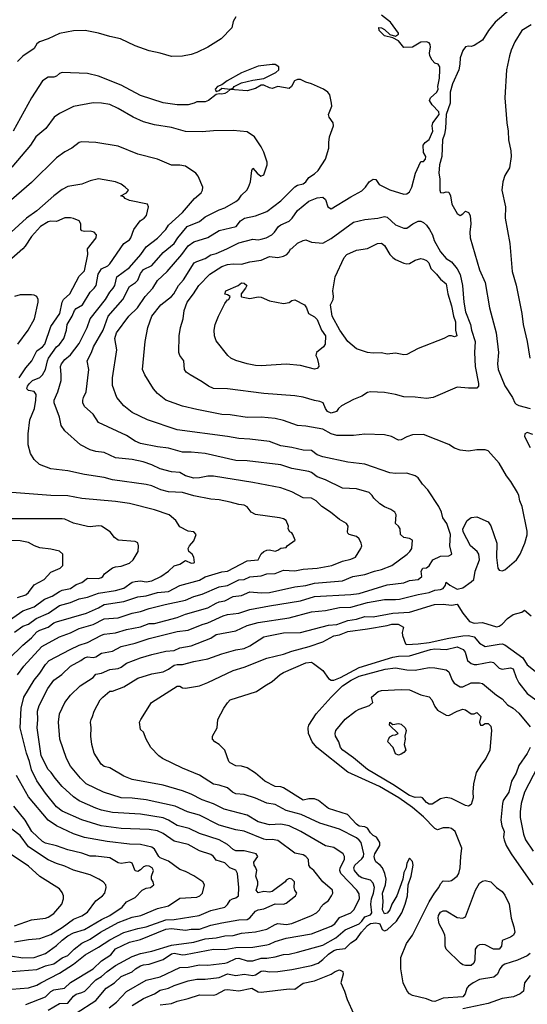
# Model space of a CAD drawing. Header units: metres. Extents: x -46681 to -43747, y -240911 to -237677.
# Tile 881 of 1056: x -44095 to -44005, y -239290 to -239114. Entities that reach past the tile are written whole.
import ezdxf

# ---------------------------------------------------------------- set-up
doc = ezdxf.new("R2010")
doc.units = ezdxf.units.M
doc.layers.add('CONTOUR_INDEX', color=1, linetype='Continuous')
doc.layers.add('CONTOUR_INTER', color=3, linetype='Continuous')

msp = doc.modelspace()

# ---------------------------------------------------------------- linework, layer by layer
at = {"layer": 'CONTOUR_INDEX'}
for points, elevation in [([(-44007.6, -239112.2), (-44010.33, -239114.52), (-44011.5, -239116.02), (-44012.6, -239117.77), (-44014.1, -239118.68), (-44014.6, -239118.86), (-44015.1, -239118.81), (-44015.6, -239118.95), (-44016.1, -239119.58), (-44016.6, -239120.9), (-44016.61, -239122.02), (-44016.84, -239123.02), (-44017.95, -239125.52), (-44018.35, -239127.02), (-44018.36, -239129.02), (-44019.07, -239131.02), (-44019.2, -239133.52), (-44019.38, -239134.52), (-44019.75, -239135.52), (-44019.86, -239138.52), (-44020.27, -239140.02), (-44020.41, -239141.52), (-44020.22, -239142.52), (-44020.22, -239144.52), (-44020.1, -239144.97), (-44019.6, -239145.03), (-44019.1, -239144.83), (-44018.6, -239144.88), (-44018.29, -239145.52), (-44018.05, -239147.02), (-44017.1, -239148.7), (-44016.6, -239149.02), (-44016.1, -239148.76), (-44015.6, -239148.28), (-44015.1, -239148.53), (-44014.8, -239149.02), (-44014.68, -239150.52), (-44014.87, -239152.02), (-44014.81, -239153.02), (-44013.1, -239158.73), (-44012.14, -239161.02), (-44011.34, -239165.52), (-44010.14, -239170.02), (-44009.75, -239173.52), (-44009.93, -239175.52), (-44009.8, -239176.52), (-44008.6, -239179.45), (-44007.23, -239181.52), (-44006.81, -239182.52), (-44006.6, -239182.75), (-44006.1, -239182.95), (-44004.1, -239183.52)], 130), ([(-44056.6, -239113.56), (-44057.1, -239114.42), (-44057.31, -239115.52), (-44059.21, -239117.52), (-44061.6, -239119.02), (-44063.6, -239119.96), (-44064.6, -239120.31), (-44066.1, -239120.61), (-44068.1, -239120.67), (-44070.1, -239120.08), (-44072.1, -239119.67), (-44074.6, -239118.75), (-44077.22, -239117.52), (-44079.1, -239117.12), (-44081.1, -239116.49), (-44083.52, -239116.02), (-44085.6, -239116.09), (-44088.1, -239116.56), (-44090.1, -239117.48), (-44091.64, -239118.02), (-44092.1, -239118.43), (-44092.6, -239119.23), (-44094.6, -239120.58), (-44095.6, -239121.57)], 130), ([(-44090.1, -239290.9), (-44088.1, -239289.76), (-44086.6, -239289.65), (-44085.6, -239288.4), (-44085.1, -239288.05), (-44084.1, -239287.79), (-44083.58, -239287.52), (-44081.6, -239285.52), (-44080.6, -239284.89), (-44079.6, -239284.02), (-44078.1, -239282.97), (-44075.1, -239281.33), (-44073.6, -239280.8), (-44071.6, -239280.37), (-44068.1, -239279.3), (-44064.1, -239278.76), (-44062.1, -239278.22), (-44060.1, -239278.01), (-44058.6, -239277.66), (-44057.1, -239277.57), (-44055.6, -239277.15), (-44053.1, -239276.95), (-44051.1, -239276.46), (-44049.6, -239275.61), (-44049.1, -239275.48), (-44047.6, -239275.61), (-44046.6, -239275.45), (-44043.12, -239274.02), (-44042.2, -239273.52), (-44041.68, -239273.02), (-44041.42, -239272.52), (-44040.95, -239272.02), (-44040.1, -239271.35), (-44039.52, -239270.52), (-44039.29, -239270.02), (-44039.36, -239269.52), (-44041.08, -239268.02), (-44042.67, -239266.02), (-44043.26, -239265.52), (-44043.57, -239265.02), (-44043.65, -239264.02), (-44044.09, -239263.52), (-44044.6, -239263.22), (-44046.1, -239262.88), (-44049.1, -239260.63), (-44050.1, -239260.44), (-44051.1, -239260.49), (-44051.6, -239260.37), (-44055.1, -239258.99), (-44056.6, -239258.74), (-44059.6, -239257.87), (-44063.1, -239256.13), (-44065.21, -239255.52), (-44067.41, -239254.52), (-44072.6, -239253.35), (-44075.1, -239253.05), (-44077.1, -239252.99), (-44080.24, -239252.02), (-44083.32, -239250.52), (-44084.35, -239249.52), (-44086.1, -239247.36), (-44086.81, -239246.02), (-44088.01, -239242.52), (-44088.27, -239239.52), (-44088.06, -239238.02), (-44087.15, -239236.02), (-44086.1, -239234.68), (-44084.37, -239233.02), (-44082.1, -239231.52), (-44081.6, -239230.96), (-44080.6, -239230.73), (-44079.1, -239230.09), (-44077.6, -239229.92), (-44077.1, -239229.7), (-44076.1, -239228.95), (-44073.63, -239228.02), (-44071.6, -239227.4), (-44069.1, -239226.83), (-44067.6, -239226.74), (-44066.6, -239226.24), (-44064.6, -239225.86), (-44061.1, -239224.49), (-44060.1, -239223.87), (-44056.6, -239223.22), (-44054.6, -239222.22), (-44052.6, -239221.7), (-44047.1, -239220.88), (-44043.1, -239219.78), (-44040.6, -239219.56), (-44038.1, -239219.01), (-44036.1, -239218.95), (-44033.1, -239218.16), (-44030.1, -239217.58), (-44028.1, -239217.62), (-44027.4, -239217.52), (-44024.1, -239216.7), (-44022.1, -239216.37), (-44021.1, -239215.94), (-44020.1, -239215.83), (-44019.6, -239215.65), (-44019.18, -239215.02), (-44019.1, -239214.51), (-44018.44, -239215.02), (-44017.1, -239215.77), (-44016.12, -239215.52), (-44014.6, -239214.46), (-44014.15, -239214.02), (-44013.89, -239212.52), (-44013.13, -239210.52), (-44013.23, -239209.52), (-44013.52, -239209.02), (-44014.72, -239208.02), (-44016.06, -239205.52), (-44016.09, -239205.02), (-44015.33, -239203.52), (-44014.6, -239202.94), (-44013.6, -239202.82), (-44011.6, -239203.75), (-44011.1, -239204.43), (-44010.03, -239207.52), (-44010.1, -239210.12), (-44009.84, -239212.02), (-44009.6, -239212.39), (-44009.1, -239212.5), (-44008.6, -239212.32), (-44006.52, -239210.52), (-44005.87, -239209.52), (-44005.04, -239207.52), (-44004.6, -239206.04), (-44004.6, -239205.42), (-44005.52, -239201.02), (-44005.94, -239200.02), (-44006.12, -239199.02), (-44006.35, -239198.52), (-44007.55, -239196.52), (-44008.31, -239195.52), (-44009.6, -239193.26), (-44011.6, -239191.05), (-44012.1, -239190.89), (-44013.6, -239190.9), (-44015.1, -239191.1), (-44016.6, -239190.93), (-44017.6, -239190.57), (-44018.6, -239189.92), (-44023.1, -239188.13), (-44025.1, -239188.18), (-44026.1, -239188.55), (-44027.1, -239189.12), (-44027.6, -239189.15), (-44028.81, -239188.52), (-44030.1, -239188.21), (-44033.6, -239188.08), (-44035.6, -239188.35), (-44038.6, -239188.3), (-44039.59, -239188.02), (-44041.1, -239187.22), (-44044.1, -239186.66), (-44045.6, -239186.56), (-44048.1, -239185.65), (-44049.6, -239185.29), (-44052.1, -239185.04), (-44054.6, -239185.12), (-44057.6, -239184.64), (-44059.1, -239184.59), (-44063.6, -239183.71), (-44066.1, -239183.08), (-44069.12, -239182.02), (-44070.6, -239180.8), (-44071.28, -239180.02), (-44072.88, -239177.52), (-44073.28, -239176.52), (-44072.82, -239171.52), (-44072.29, -239169.02), (-44071.6, -239167.02), (-44069.99, -239165.02), (-44068.1, -239163.53), (-44067.68, -239163.02), (-44066.86, -239161.52), (-44065.96, -239160.52), (-44064.03, -239157.52), (-44063.6, -239157.25), (-44062.1, -239156.72), (-44061.1, -239156.1), (-44060.1, -239155.85), (-44058.19, -239155.02), (-44056.1, -239153.93), (-44053.6, -239153.26), (-44052.6, -239153.37), (-44052.1, -239153.3), (-44051.19, -239153.02), (-44050.21, -239152.52), (-44049.7, -239152.02), (-44048.99, -239151.02), (-44048.6, -239150.7), (-44047.1, -239150.08), (-44046.53, -239149.52), (-44045.6, -239148.15), (-44043.6, -239146.47), (-44042.1, -239145.88), (-44041.1, -239145.79), (-44040.6, -239146.19), (-44040.2, -239147.52), (-44039.6, -239147.85), (-44036.1, -239145.69), (-44034.1, -239144.67), (-44033.47, -239144.02), (-44032.81, -239143.02), (-44032.1, -239142.54), (-44031.6, -239142.63), (-44031.04, -239143.52), (-44029.1, -239144.45), (-44026.6, -239145.26), (-44026.1, -239145.18), (-44025.6, -239144.81), (-44025.18, -239144.02), (-44024.55, -239141.52), (-44023.67, -239139.52), (-44023.6, -239139.39), (-44023.1, -239139.39), (-44022.74, -239139.02), (-44022.7, -239138.52), (-44023.1, -239137.82), (-44023.17, -239136.52), (-44022.83, -239136.02), (-44022.1, -239135.46), (-44021.46, -239134.02), (-44021.58, -239133.02), (-44021.45, -239132.52), (-44020.33, -239131.02), (-44020.39, -239130.52), (-44021.6, -239129.3), (-44022.03, -239128.52), (-44021.86, -239128.02), (-44020.72, -239127.02), (-44020.51, -239126.52), (-44020.56, -239126.02), (-44020.28, -239124.52), (-44020.18, -239123.02), (-44020.21, -239122.52), (-44020.49, -239122.02), (-44021.1, -239121.85), (-44021.6, -239121.31), (-44021.96, -239120.52), (-44022.05, -239120.02), (-44021.88, -239119.02), (-44021.91, -239118.52), (-44022.1, -239118.21), (-44022.6, -239118.06), (-44023.6, -239118.12), (-44025.1, -239119.01), (-44026.6, -239119.08), (-44027.6, -239117.89), (-44028.6, -239117.35), (-44030.1, -239116.97), (-44031.03, -239116.02), (-44031.1, -239115.46), (-44030.6, -239115.54), (-44030.1, -239115.85), (-44029.1, -239116.72), (-44028.1, -239117.02), (-44027.6, -239116.65), (-44027.59, -239116.52), (-44029.01, -239114.52), (-44030.6, -239113.28)], 130), ([(-44095.28, -239178.02), (-44094.1, -239176.23), (-44093.01, -239175.02), (-44092.1, -239173.21), (-44091.1, -239172.51), (-44090.7, -239172.02), (-44089.6, -239168.87), (-44088.04, -239166.52), (-44087.58, -239164.52), (-44087.35, -239164.02), (-44086.25, -239163.02), (-44084.6, -239159.9), (-44083.6, -239158.9), (-44083.03, -239156.02), (-44083.07, -239155.02), (-44081.56, -239153.02), (-44081.47, -239152.52), (-44081.88, -239152.02), (-44082.6, -239151.87), (-44083.6, -239151.92), (-44084.1, -239151.81), (-44084.3, -239151.52), (-44084.28, -239150.52), (-44084.6, -239150.03), (-44085.6, -239149.56), (-44086.1, -239149.46), (-44087.1, -239149.47), (-44088.6, -239150.1), (-44089.6, -239150.04), (-44090.1, -239150.16), (-44091.47, -239151.02), (-44093.1, -239152.78), (-44094.18, -239154.52), (-44094.6, -239154.99), (-44097.1, -239157.22)], 125), ([(-44003.6, -239188.15), (-44004.6, -239187.79), (-44005.01, -239188.02), (-44005.12, -239188.52), (-44004.1, -239190.47)], 130), ([(-44096.1, -239223.43), (-44094.6, -239222.36), (-44093.6, -239221.99), (-44092.22, -239221.02), (-44090.06, -239220.02), (-44088.1, -239218.7), (-44086.1, -239218.13), (-44084.6, -239217.49), (-44083.1, -239217.2), (-44081.1, -239216.47), (-44078.1, -239216.01), (-44076.6, -239215.57), (-44075.1, -239214.54), (-44074.6, -239214.38), (-44073.6, -239214.27), (-44072.6, -239214.48), (-44071.6, -239214.28), (-44069.97, -239213.52), (-44068.61, -239212.52), (-44067.6, -239211.58), (-44066.6, -239211.28), (-44065.6, -239210.62), (-44064.6, -239211.15), (-44064.1, -239211.09), (-44064.01, -239211.02), (-44064.09, -239210.02), (-44064.42, -239209.52), (-44064.97, -239209.02), (-44065.12, -239208.52), (-44064.9, -239208.02), (-44064.1, -239207.13), (-44063.67, -239206.02), (-44064.1, -239205.55), (-44065.1, -239205.43), (-44066.6, -239204.63), (-44067.31, -239203.52), (-44068.48, -239202.52), (-44071.1, -239201.59), (-44075.6, -239200.49), (-44078.1, -239200.14), (-44084.1, -239199.6), (-44086.6, -239199.11), (-44089.6, -239199.05), (-44096.6, -239198.53)], 125), ([(-44031.23, -239234.02), (-44030.6, -239233.86), (-44027.1, -239233.67), (-44025.6, -239233.71), (-44023.6, -239234.65), (-44022.1, -239234.98), (-44021.66, -239235.52), (-44021.1, -239236.74), (-44020.6, -239237.34), (-44019.1, -239238.25), (-44018.6, -239238.29), (-44017.13, -239237.52), (-44016.1, -239237.18), (-44015.6, -239237.32), (-44014.6, -239238.02), (-44014.1, -239238), (-44013.6, -239237.8), (-44013.1, -239238.24), (-44012.87, -239238.52), (-44013.1, -239239.52), (-44012.97, -239240.02), (-44012.6, -239240.04), (-44012.1, -239239.73), (-44011.6, -239239.74), (-44011.1, -239240.2), (-44011, -239241.02), (-44011.29, -239244.52), (-44011.99, -239246.02), (-44012.78, -239247.02), (-44013.71, -239248.52), (-44014.2, -239250.52), (-44014.31, -239252.02), (-44014.24, -239253.02), (-44014.6, -239254.2), (-44015.1, -239254.51), (-44015.6, -239254.38), (-44018.1, -239253.15), (-44019.1, -239252.96), (-44020.1, -239253.22), (-44021.6, -239254.13), (-44022.1, -239254.17), (-44022.6, -239253.86), (-44023.29, -239253.02), (-44023.6, -239252.9), (-44024.6, -239252.95), (-44025.6, -239252.58), (-44028.6, -239250.62), (-44033.1, -239247.98), (-44035.6, -239245.86), (-44037.52, -239244.52), (-44037.96, -239244.02), (-44038.25, -239243.02), (-44038.82, -239242.02), (-44038.91, -239241.52), (-44038.78, -239241.02), (-44037.1, -239239), (-44035.26, -239237.52), (-44034.6, -239237.17), (-44032.78, -239236.52), (-44032.17, -239236.02), (-44032.39, -239235.02), (-44031.23, -239234.02)], 135), ([(-44096.1, -239278.75), (-44093.6, -239278.31), (-44091.6, -239278.16), (-44089.6, -239277.43), (-44087.6, -239276.19), (-44085.6, -239274.7), (-44084.1, -239274.07), (-44083.1, -239273.4), (-44081.6, -239271.4), (-44080.41, -239270.52), (-44079.99, -239270.02), (-44079.77, -239269.02), (-44079.83, -239268.52), (-44080.28, -239268.02), (-44081.06, -239267.52), (-44082.6, -239266.75), (-44085.6, -239265.93), (-44087.1, -239265.21), (-44088.6, -239264.74), (-44090.1, -239264.06), (-44093.6, -239261.78), (-44095.1, -239259.77), (-44096.6, -239258.6)], 125), ([(-44012.77, -239268.02), (-44012.6, -239267.87), (-44012.1, -239267.79), (-44011.1, -239268.01), (-44010.1, -239269), (-44009.1, -239269.76), (-44008.6, -239270.37), (-44007.83, -239272.02), (-44007.49, -239274.52), (-44006.98, -239276.02), (-44006.81, -239277.02), (-44007.06, -239277.52), (-44007.6, -239277.89), (-44009.1, -239278.48), (-44009.18, -239279.52), (-44009.6, -239280.04), (-44010.6, -239280.03), (-44012.1, -239279.26), (-44012.6, -239279.19), (-44013.1, -239279.25), (-44013.56, -239279.52), (-44013.87, -239280.02), (-44013.96, -239282.02), (-44014.15, -239282.52), (-44014.6, -239282.97), (-44015.6, -239282.97), (-44016.1, -239282.83), (-44016.49, -239282.52), (-44019.07, -239280.02), (-44019.28, -239279.52), (-44019.24, -239278.02), (-44019.33, -239277.52), (-44019.6, -239276.82), (-44020.35, -239275.52), (-44020.52, -239274.52), (-44020.47, -239274.02), (-44020.1, -239273.42), (-44019.6, -239273.2), (-44019.1, -239273.21), (-44017.1, -239274.4), (-44016.1, -239274.5), (-44015.6, -239274.25), (-44013.85, -239269.52), (-44013.1, -239268.28), (-44012.77, -239268.02)], 135)]:
    msp.add_lwpolyline(points, dxfattribs=dict(at, elevation=elevation))
at = {"layer": 'CONTOUR_INTER'}
for points, elevation in [([(-44003.91, -239115.02), (-44005.6, -239116.04), (-44006.79, -239118.02), (-44007.46, -239119.52), (-44007.78, -239120.52), (-44008.28, -239123.02), (-44008.63, -239128.02), (-44008.25, -239132.52), (-44007.98, -239134.02), (-44007.96, -239135.52), (-44007.53, -239137.52), (-44007.48, -239138.52), (-44007.77, -239140.52), (-44008.6, -239141.9), (-44008.99, -239143.02), (-44009.11, -239144.52), (-44008.49, -239147.52), (-44008.57, -239149.52), (-44007.69, -239154.02), (-44007.32, -239159.02), (-44006.6, -239161.48), (-44005.59, -239166.52), (-44005.32, -239168.52), (-44004.63, -239171.52), (-44004.17, -239174.52)], 129), ([(-44052.6, -239122.4), (-44055.6, -239123.55), (-44058.16, -239125.02), (-44059.1, -239125.71), (-44059.86, -239126.02), (-44060.31, -239126.52), (-44060.1, -239126.92), (-44059.6, -239126.72), (-44059.1, -239126.3), (-44057.6, -239126.5), (-44057.1, -239126.32), (-44056.88, -239126.02), (-44055.6, -239125.39), (-44053.6, -239124.88), (-44051.6, -239124.61), (-44049.47, -239123.52), (-44048.95, -239123.02), (-44048.93, -239122.52), (-44049.6, -239122.12), (-44050.1, -239122.08), (-44052.6, -239122.4)], 129), ([(-44094.1, -239289.93), (-44090.6, -239288.52), (-44089.6, -239287.59), (-44089.1, -239287.32), (-44087.17, -239287.02), (-44086.1, -239285.98), (-44082.1, -239283.54), (-44080.6, -239282.13), (-44078.89, -239281.02), (-44078.1, -239279.98), (-44075.6, -239278.81), (-44073.6, -239278.31), (-44069.1, -239276.48), (-44068.1, -239276.35), (-44065.6, -239276.66), (-44064.6, -239276.46), (-44063.1, -239276.45), (-44061.1, -239275.78), (-44059.1, -239275.35), (-44056.1, -239274.81), (-44054.6, -239274.75), (-44054.1, -239274.45), (-44053.1, -239273.25), (-44052.6, -239273.02), (-44051.6, -239272.82), (-44049.6, -239271.95), (-44048.1, -239272.01), (-44047.6, -239271.83), (-44045.95, -239270.52), (-44045.75, -239270.02), (-44046.09, -239269.52), (-44046.2, -239269.02), (-44046.12, -239268.02), (-44046.6, -239267.54), (-44047.1, -239267.43), (-44047.6, -239267.74), (-44047.8, -239268.02), (-44050.1, -239269.74), (-44050.6, -239269.84), (-44051.6, -239269.75), (-44052.6, -239270), (-44053, -239269.52), (-44052.67, -239268.52), (-44052.67, -239268.02), (-44053.07, -239267.02), (-44052.88, -239266.02), (-44053.1, -239265.38), (-44053.36, -239265.02), (-44053.38, -239264.52), (-44052.68, -239263.52), (-44052.97, -239263.02), (-44055.1, -239262.49), (-44056.6, -239262.46), (-44057.1, -239262.22), (-44058.1, -239261.36), (-44059.6, -239260.51), (-44063.1, -239259.38), (-44064.94, -239258.52), (-44067.1, -239257.93), (-44068.6, -239257.03), (-44069.6, -239256.59), (-44073.6, -239255.94), (-44078.6, -239255.63), (-44080.6, -239255.21), (-44081.6, -239254.89), (-44084.6, -239253.56), (-44085.6, -239252.85), (-44087.6, -239251.02), (-44088.88, -239249.52), (-44089.54, -239248.52), (-44090.1, -239247.96), (-44091.34, -239245.52), (-44092.09, -239240.52), (-44091.96, -239239.02), (-44092, -239237.52), (-44091.73, -239236.52), (-44090.14, -239233.52), (-44089.11, -239232.02), (-44087.65, -239231.02), (-44086.1, -239229.49), (-44084.26, -239228.52), (-44083.6, -239228.01), (-44083.1, -239227.85), (-44082.1, -239227.96), (-44081.6, -239227.83), (-44080.6, -239227.2), (-44078.6, -239226.83), (-44077.1, -239226), (-44074.6, -239225.4), (-44072.1, -239224.55), (-44067.1, -239223.33), (-44065.1, -239223.08), (-44062.6, -239222.06), (-44061.6, -239221.78), (-44058.85, -239220.52), (-44058.1, -239220.29), (-44056.08, -239220.02), (-44054.1, -239219.42), (-44050.6, -239218.75), (-44045.1, -239217.87), (-44042.6, -239217.06), (-44036.1, -239216.74), (-44034.6, -239216.55), (-44029.6, -239214.96), (-44026.6, -239214.61), (-44025.6, -239214.23), (-44024.1, -239214.05), (-44023.43, -239213.52), (-44023.56, -239212.52), (-44023.21, -239212.02), (-44022.6, -239211.94), (-44022.1, -239211.58), (-44021.47, -239210.52), (-44020.1, -239209.86), (-44018.6, -239209.79), (-44018.07, -239209.52), (-44018.42, -239208.02), (-44018.31, -239206.02), (-44018.93, -239204.02), (-44019.69, -239203.02), (-44019.92, -239202.02), (-44020.37, -239201.02), (-44022.32, -239198.02), (-44023.28, -239197.02), (-44024.1, -239195.9), (-44024.6, -239195.5), (-44026.1, -239195.07), (-44028.1, -239195.1), (-44029.1, -239194.97), (-44033.6, -239193.43), (-44036.6, -239193.06), (-44041.1, -239192.13), (-44042.1, -239191.75), (-44043.1, -239191.01), (-44044.6, -239190.94), (-44046.6, -239190.46), (-44048.6, -239190.15), (-44050.6, -239189.4), (-44054.1, -239188.96), (-44056.1, -239188.88), (-44058.1, -239188.48), (-44067.1, -239187.3), (-44072.36, -239185.52), (-44075.1, -239184.2), (-44076.6, -239183.02), (-44077.85, -239181.52), (-44078.6, -239179.38), (-44078.64, -239178.02), (-44077.87, -239173.02), (-44078.18, -239171.02), (-44077.89, -239170.02), (-44075.71, -239167.02), (-44074.15, -239165.52), (-44072.81, -239163.52), (-44071.44, -239162.02), (-44070.6, -239160.63), (-44068.84, -239159.02), (-44066.22, -239156.02), (-44065.1, -239154.47), (-44064.1, -239153.73), (-44061.6, -239152.95), (-44059.6, -239151.72), (-44056.57, -239151.02), (-44055.78, -239150.02), (-44055.06, -239149.52), (-44053.1, -239149.1), (-44051.1, -239148.34), (-44048.6, -239146.45), (-44046.1, -239143.91), (-44045.6, -239143.63), (-44044.6, -239143.38), (-44044.1, -239143.02), (-44043.6, -239142.26), (-44042.6, -239141.63), (-44041.94, -239141.02), (-44040.6, -239139.02), (-44039.99, -239137.02), (-44040.02, -239136.02), (-44039.89, -239135.02), (-44039.19, -239133.02), (-44039.24, -239132.52), (-44039.96, -239131.52), (-44040.07, -239131.02), (-44039.49, -239129.52), (-44039.51, -239129.02), (-44039.81, -239127.52), (-44040.2, -239127.02), (-44040.96, -239126.52), (-44043.1, -239125.54), (-44044.1, -239125.25), (-44045.1, -239124.76), (-44045.6, -239124.76), (-44046.14, -239125.02), (-44046.69, -239126.02), (-44047.1, -239126.38), (-44049.1, -239126.02), (-44050.1, -239126.38), (-44050.6, -239126.26), (-44051.6, -239125.76), (-44052.1, -239125.77), (-44053.1, -239126.37), (-44054.6, -239126.82), (-44057.6, -239126.54), (-44058.13, -239127.02), (-44058.6, -239127.24), (-44059.1, -239127.38), (-44059.6, -239127.3), (-44060.1, -239127.47), (-44061.51, -239128.52), (-44062.1, -239128.73), (-44063.6, -239128.76), (-44064.05, -239129.02), (-44065.1, -239129.32), (-44067.1, -239129.31), (-44069.6, -239128.96), (-44073.6, -239127.62), (-44077.1, -239125.77), (-44081.1, -239124.15), (-44083.1, -239123.68), (-44087.6, -239123.53), (-44088.1, -239123.67), (-44088.6, -239124.16), (-44089.1, -239124.36), (-44090.1, -239124.37), (-44091.1, -239125), (-44093.1, -239128.07), (-44096.36, -239134.02)], 129), ([(-44096.6, -239287.19), (-44093.6, -239286.95), (-44092.1, -239286.48), (-44091.42, -239286.02), (-44088.1, -239284.33), (-44085.6, -239282.72), (-44083.48, -239281.02), (-44081.1, -239279.68), (-44079.1, -239278.36), (-44076.6, -239277.06), (-44074.1, -239276.32), (-44072.6, -239276.02), (-44069.1, -239274.82), (-44067.6, -239274.75), (-44063.15, -239274.02), (-44061.1, -239273.11), (-44058.6, -239272.52), (-44058.1, -239272.09), (-44057.6, -239271.3), (-44057.18, -239271.02), (-44056.6, -239270.89), (-44056.16, -239270.52), (-44056.08, -239269.02), (-44056.32, -239266.52), (-44056.6, -239265.94), (-44057.71, -239265.52), (-44058.6, -239264.65), (-44060.1, -239264.15), (-44060.58, -239263.52), (-44061.1, -239263.14), (-44063.1, -239262.47), (-44065.1, -239261.35), (-44067.6, -239260.74), (-44069.6, -239259.4), (-44070.6, -239258.93), (-44072.1, -239258.66), (-44077.1, -239258.49), (-44080.62, -239258.02), (-44084.1, -239256.96), (-44087.6, -239255.42), (-44088.6, -239254.65), (-44090.6, -239252.21), (-44092.1, -239249.96), (-44093.06, -239248.02), (-44093.42, -239246.52), (-44093.98, -239245.02), (-44095.09, -239240.52), (-44094.95, -239237.02), (-44094.46, -239235.02), (-44092.6, -239232), (-44091.6, -239230.78), (-44090.6, -239229.22), (-44089.92, -239228.52), (-44086.2, -239226.52), (-44084.6, -239225.77), (-44083.1, -239225.28), (-44080.6, -239223.95), (-44080.1, -239223.77), (-44078.1, -239223.57), (-44076.1, -239222.99), (-44073.6, -239222.49), (-44072.1, -239221.91), (-44071.1, -239221.87), (-44067.1, -239220.8), (-44065.6, -239220.23), (-44061.6, -239219.09), (-44060.1, -239218.24), (-44059.6, -239218.03), (-44058.6, -239217.85), (-44057.1, -239217.05), (-44055.6, -239216.89), (-44054.1, -239216.24), (-44052.1, -239216.41), (-44050.6, -239216.33), (-44046.1, -239215.33), (-44044.1, -239215.11), (-44042.6, -239214.7), (-44037.6, -239214.29), (-44035.75, -239213.52), (-44033.6, -239213.17), (-44031.89, -239212.52), (-44030.6, -239212.25), (-44028.79, -239211.52), (-44026.05, -239209.52), (-44025.53, -239209.02), (-44025.23, -239208.52), (-44025.11, -239207.02), (-44025.6, -239206.73), (-44026.65, -239206.52), (-44027.21, -239206.02), (-44027.29, -239205.02), (-44027.57, -239204.52), (-44028.11, -239204.02), (-44028.02, -239202.52), (-44028.25, -239202.02), (-44028.96, -239201.52), (-44030.1, -239201.09), (-44030.93, -239200.52), (-44032.01, -239199.52), (-44032.29, -239199.02), (-44032.82, -239198.52), (-44035.1, -239197.84), (-44037.6, -239197.72), (-44040.6, -239196.26), (-44042.1, -239195.72), (-44043.1, -239194.96), (-44043.6, -239194.74), (-44046.6, -239194.2), (-44048.6, -239193.54), (-44054.6, -239192.83), (-44056.6, -239192.77), (-44062.1, -239191.57), (-44064.6, -239191.28), (-44066.1, -239191.29), (-44068.6, -239190.58), (-44070.6, -239190.33), (-44073.6, -239189.73), (-44074.6, -239189.32), (-44076.1, -239188.34), (-44081.11, -239186.02), (-44082.06, -239184.52), (-44083.6, -239183.15), (-44083.9, -239182.52), (-44083.94, -239182.02), (-44083.81, -239181.52), (-44083.34, -239180.52), (-44082.85, -239176.52), (-44083.13, -239175.02), (-44082.35, -239173.52), (-44081.99, -239172.52), (-44080.27, -239169.52), (-44079.42, -239167.02), (-44076.8, -239164.02), (-44075.6, -239161.7), (-44074.5, -239161.02), (-44074.1, -239160.62), (-44073.6, -239159.38), (-44073.1, -239158.69), (-44071.6, -239157.95), (-44069.6, -239155.65), (-44067.62, -239154.02), (-44066.97, -239153.02), (-44065.3, -239151.02), (-44063.1, -239150.12), (-44062.1, -239149.3), (-44059.6, -239148.04), (-44058.6, -239147.66), (-44056.6, -239146.55), (-44056.1, -239146.12), (-44055.6, -239145.42), (-44054.63, -239144.52), (-44054.34, -239144.02), (-44053.98, -239143.02), (-44053.78, -239141.02), (-44053.6, -239140.62), (-44052.81, -239141.52), (-44052.13, -239142.02), (-44051.6, -239141.78), (-44050.99, -239140.02), (-44051.04, -239139.52), (-44051.6, -239137.74), (-44052.1, -239136.78), (-44053.29, -239135.02), (-44054.6, -239134.11), (-44057.1, -239133.85), (-44060.6, -239133.92), (-44062.6, -239134.1), (-44065.6, -239134.06), (-44068.1, -239133.32), (-44071.1, -239132.85), (-44073.1, -239132.34), (-44074.96, -239131.52), (-44077.6, -239129.94), (-44079.1, -239129.26), (-44080.6, -239129), (-44082.1, -239128.93), (-44085.6, -239129.57), (-44088.1, -239130.82), (-44089.04, -239131.52), (-44090.53, -239133.52), (-44092.31, -239135.02), (-44093.23, -239136.52), (-44096.6, -239140.42)], 128), ([(-44095.6, -239231.04), (-44094.45, -239229.52), (-44091.21, -239226.02), (-44088.1, -239224.3), (-44086.1, -239223.57), (-44084.6, -239222.81), (-44082.1, -239222.06), (-44080.1, -239221.08), (-44077.6, -239220.9), (-44075.1, -239220.02), (-44073.6, -239219.73), (-44072.1, -239219.23), (-44069.21, -239218.52), (-44065.6, -239217.75), (-44064.1, -239217.09), (-44062.6, -239216.65), (-44059.6, -239215.35), (-44058.1, -239215.11), (-44056.1, -239214.08), (-44055.1, -239214.04), (-44054.1, -239213.55), (-44052.1, -239213.4), (-44051.1, -239213), (-44049.6, -239212.98), (-44048.1, -239212.39), (-44046.1, -239212.49), (-44044.6, -239212.19), (-44042.1, -239212.03), (-44039.5, -239211.52), (-44037.6, -239210.78), (-44036.1, -239210.42), (-44035.25, -239210.02), (-44034.29, -239208.52), (-44034.15, -239208.02), (-44034.23, -239207.52), (-44034.6, -239206.77), (-44035.1, -239206.33), (-44036.39, -239206.02), (-44036.6, -239205.74), (-44036.71, -239205.52), (-44036.59, -239204.52), (-44036.87, -239204.02), (-44038.1, -239203.3), (-44039.7, -239202.02), (-44041.28, -239201.02), (-44042.3, -239200.02), (-44043.1, -239199.53), (-44044.6, -239199.47), (-44046.6, -239198.39), (-44048.6, -239197.66), (-44053.6, -239196.69), (-44060.6, -239195.56), (-44061.6, -239195.56), (-44063.1, -239195.91), (-44064.1, -239195.95), (-44065.62, -239195.52), (-44066.6, -239194.95), (-44068.1, -239194.84), (-44070.1, -239194.26), (-44071.6, -239193.56), (-44073.15, -239193.02), (-44075.1, -239192.59), (-44078.1, -239192.29), (-44080.1, -239191.39), (-44081.6, -239191.16), (-44082.6, -239190.86), (-44084.35, -239190.02), (-44087.1, -239187.47), (-44087.76, -239186.52), (-44088.1, -239185.08), (-44089.05, -239182.52), (-44089.01, -239182.02), (-44088.35, -239180.52), (-44087.81, -239178.52), (-44087.76, -239177.52), (-44087.9, -239176.02), (-44087.73, -239175.52), (-44087.1, -239174.75), (-44086.1, -239173.94), (-44084.6, -239171.93), (-44083.16, -239169.02), (-44082.58, -239167.52), (-44079.85, -239164.02), (-44079.1, -239162.72), (-44078.5, -239162.02), (-44078.23, -239161.52), (-44077.83, -239160.02), (-44075.6, -239158.34), (-44073.54, -239156.02), (-44072.6, -239154.66), (-44070.6, -239153.1), (-44069.09, -239151.52), (-44068.6, -239150.8), (-44066.11, -239148.52), (-44063.99, -239146.02), (-44062.81, -239145.02), (-44062.55, -239144.52), (-44062.52, -239144.02), (-44063.35, -239142.02), (-44063.75, -239141.52), (-44065.6, -239140.25), (-44066.6, -239140.07), (-44068.1, -239140.05), (-44070.62, -239139.02), (-44074.1, -239138.1), (-44077.6, -239136.69), (-44081.6, -239135.99), (-44084.1, -239135.88), (-44084.6, -239136.02), (-44085.86, -239137.02), (-44087.1, -239137.69), (-44088.6, -239138.77), (-44093.1, -239143.14), (-44097.56, -239147.02)], 127), ([(-44097.1, -239228.22), (-44094.6, -239225.74), (-44093.1, -239224.46), (-44092.1, -239223.37), (-44091.6, -239223.06), (-44090.1, -239222.57), (-44089.1, -239221.79), (-44088.6, -239221.58), (-44083.24, -239220.02), (-44081.1, -239219.12), (-44080.1, -239218.51), (-44076.6, -239217.95), (-44074.1, -239217.13), (-44072.6, -239216.97), (-44070.6, -239216.38), (-44068.6, -239216.15), (-44066.6, -239215.11), (-44063.1, -239214.17), (-44062.1, -239213.56), (-44059.1, -239212.69), (-44058.1, -239212.57), (-44054.6, -239210.73), (-44052.6, -239210.55), (-44052.1, -239209.48), (-44051.63, -239209.02), (-44051.1, -239208.77), (-44050.6, -239208.72), (-44049.6, -239208.95), (-44049.1, -239208.78), (-44048.6, -239208.42), (-44047.6, -239208.35), (-44047.46, -239208.02), (-44046.02, -239207.02), (-44046.41, -239206.02), (-44046.6, -239205.73), (-44047, -239205.52), (-44047.27, -239205.02), (-44047.2, -239204.52), (-44047.63, -239203.52), (-44048.1, -239203.22), (-44048.79, -239203.02), (-44053.1, -239202.46), (-44053.87, -239202.02), (-44054.6, -239201.05), (-44055.1, -239200.76), (-44056.1, -239200.66), (-44057.6, -239200.21), (-44059.6, -239199.81), (-44061.1, -239199.67), (-44064.1, -239199.11), (-44066.1, -239198.51), (-44068.6, -239198.41), (-44070.02, -239198.02), (-44071.6, -239197.31), (-44072.6, -239197.05), (-44078.6, -239196.24), (-44080.1, -239195.83), (-44083.6, -239195.31), (-44086.6, -239194.64), (-44089.6, -239194.27), (-44091.64, -239193.52), (-44092.6, -239192.6), (-44093.26, -239191.52), (-44093.69, -239190.02), (-44093.67, -239188.02), (-44093.38, -239185.52), (-44092.57, -239183.52), (-44092.3, -239182.02), (-44092.26, -239181.02), (-44092.6, -239180.48), (-44093.6, -239180.3), (-44093.93, -239180.02), (-44093.79, -239179.52), (-44093.46, -239179.02), (-44092.9, -239178.52), (-44091.6, -239177.97), (-44091.09, -239177.52), (-44090.57, -239176.52), (-44090.24, -239175.02), (-44090.02, -239174.52), (-44088.64, -239172.52), (-44088.1, -239172.1), (-44087.32, -239171.02), (-44086.84, -239169.52), (-44086.73, -239168.52), (-44085.81, -239167.02), (-44085.41, -239166.02), (-44085.1, -239165.68), (-44083.99, -239165.02), (-44082.6, -239162.76), (-44081.87, -239162.02), (-44081.56, -239161.52), (-44081.18, -239159.52), (-44080.6, -239158.55), (-44079.48, -239158.02), (-44079.1, -239157.67), (-44076.6, -239154.03), (-44075.6, -239153.39), (-44075.33, -239153.02), (-44074.84, -239151.52), (-44073.66, -239150.02), (-44072.95, -239149.52), (-44072.56, -239149.02), (-44072.21, -239147.52), (-44072.36, -239147.02), (-44075.6, -239146.39), (-44076.37, -239146.02), (-44076.6, -239145.69), (-44077.12, -239145.52), (-44076.1, -239145.03), (-44075.74, -239144.52), (-44076.34, -239144.02), (-44077.1, -239143.48), (-44078.11, -239143.02), (-44081.1, -239142.5), (-44082.6, -239142.86), (-44084.1, -239143.45), (-44086.6, -239143.9), (-44087.6, -239144.38), (-44089.1, -239145.54), (-44092.1, -239148.24), (-44093.94, -239149.52), (-44096.73, -239152.02)], 126), ([(-44031.29, -239149.52), (-44030.1, -239149.22), (-44029.6, -239149.33), (-44028.1, -239150.73), (-44026.6, -239151.32), (-44026.1, -239151.31), (-44025.04, -239150.52), (-44024.1, -239150.05), (-44023.6, -239150.07), (-44023.1, -239150.31), (-44022.6, -239150.76), (-44022.07, -239151.52), (-44021.54, -239152.52), (-44021.23, -239153.52), (-44020.1, -239155.56), (-44019.1, -239156.74), (-44018.1, -239157.35), (-44017.1, -239158.56), (-44016.6, -239159.56), (-44016.15, -239161.52), (-44015.91, -239164.52), (-44015.6, -239166.22), (-44014.71, -239168.52), (-44014.54, -239169.52), (-44013.87, -239171.52), (-44014, -239173.52), (-44013.89, -239176.02), (-44013.3, -239179.02), (-44013.3, -239179.52), (-44013.6, -239179.9), (-44015.1, -239179.88), (-44017.1, -239179.67), (-44021.38, -239181.52), (-44022.6, -239181.75), (-44024.6, -239181.49), (-44026.6, -239181.42), (-44028.1, -239181.02), (-44030.1, -239180.68), (-44032.6, -239180.51), (-44033.1, -239180.63), (-44034.1, -239181.31), (-44035.6, -239181.91), (-44037.77, -239183.02), (-44038.31, -239183.52), (-44038.63, -239184.02), (-44039.6, -239184.36), (-44040.24, -239184.02), (-44040.62, -239183.52), (-44041.02, -239182.52), (-44041.6, -239182.25), (-44042.6, -239182.09), (-44044.6, -239181.47), (-44046.1, -239181.23), (-44051.6, -239180.83), (-44058.1, -239179.97), (-44060.6, -239179.91), (-44061.48, -239179.52), (-44062.6, -239178.72), (-44064.78, -239177.52), (-44065.45, -239177.02), (-44065.79, -239176.52), (-44065.91, -239175.02), (-44066.6, -239174.02), (-44066.77, -239173.52), (-44066.72, -239170.52), (-44066.49, -239169.02), (-44066.04, -239167.52), (-44065.84, -239166.02), (-44065.28, -239164.52), (-44064.14, -239163.02), (-44063.19, -239161.52), (-44061.23, -239159.52), (-44059.1, -239158.15), (-44058.1, -239157.82), (-44057.1, -239157.67), (-44055.6, -239157.73), (-44054.1, -239157.32), (-44052.1, -239157.05), (-44050.6, -239156.34), (-44049.1, -239156.56), (-44048.1, -239156.31), (-44047.5, -239156.02), (-44047.07, -239155.52), (-44046.84, -239155.02), (-44046.6, -239154.93), (-44045.6, -239154.01), (-44044.6, -239153.49), (-44044.1, -239153.41), (-44043.1, -239153.8), (-44041.1, -239154.01), (-44039.6, -239153.16), (-44035.6, -239150.26), (-44033.6, -239149.75), (-44031.29, -239149.52)], 131), ([(-44031.35, -239154.02), (-44030.6, -239153.96), (-44030.1, -239154.41), (-44029.1, -239156.03), (-44028.6, -239156.55), (-44028.1, -239156.91), (-44026.6, -239157.54), (-44026.1, -239157.69), (-44025.6, -239157.64), (-44024.6, -239157.01), (-44023.6, -239156.75), (-44023.1, -239156.82), (-44022.6, -239157.08), (-44022.18, -239157.52), (-44021.8, -239158.52), (-44020.8, -239159.52), (-44020.1, -239160.43), (-44019.1, -239161.25), (-44018.79, -239163.02), (-44018.1, -239165.16), (-44017.77, -239167.02), (-44017.38, -239168.02), (-44017.42, -239169.52), (-44017.16, -239170.52), (-44017.6, -239170.73), (-44018.1, -239170.55), (-44018.6, -239170.55), (-44019.51, -239171.02), (-44024.1, -239172.81), (-44026.1, -239173.86), (-44026.6, -239173.93), (-44028.1, -239173.62), (-44029.6, -239173.78), (-44030.6, -239173.57), (-44032.1, -239173.61), (-44033.1, -239173.48), (-44035.1, -239172.87), (-44036.6, -239171.56), (-44038.07, -239169.52), (-44039.44, -239167.02), (-44039.74, -239165.02), (-44039.24, -239164.02), (-44039.16, -239163.52), (-44039.3, -239162.52), (-44038.86, -239160.02), (-44037.3, -239156.52), (-44036.82, -239156.02), (-44035.1, -239155.22), (-44033.1, -239154.94), (-44031.35, -239154.02)], 132), ([(-44056.2, -239161.52), (-44055.6, -239161.05), (-44055.1, -239161.12), (-44054.65, -239161.52), (-44054.88, -239162.02), (-44055.63, -239163.02), (-44055.68, -239163.52), (-44055.6, -239163.55), (-44054.1, -239163.87), (-44052.6, -239163.55), (-44052.1, -239163.64), (-44050.6, -239164.28), (-44048.1, -239164.76), (-44047.1, -239164.57), (-44046.6, -239164.21), (-44046.1, -239164.08), (-44044.37, -239165.02), (-44043.99, -239165.52), (-44043.67, -239166.52), (-44042.6, -239167.15), (-44042.1, -239167.62), (-44041.3, -239169.52), (-44040.63, -239170.52), (-44040.69, -239172.02), (-44040.96, -239172.52), (-44042.23, -239173.52), (-44042.36, -239174.02), (-44042.07, -239174.52), (-44041.85, -239175.52), (-44041.82, -239176.02), (-44042.1, -239176.36), (-44042.6, -239176.5), (-44045.1, -239175.84), (-44047.6, -239175.6), (-44052.1, -239175.86), (-44053.1, -239175.82), (-44054.6, -239175.54), (-44056.6, -239174.91), (-44057.51, -239174.52), (-44058.05, -239174.02), (-44060.1, -239171.43), (-44060.44, -239170.52), (-44060.48, -239169.52), (-44060.27, -239168.52), (-44059.73, -239167.02), (-44058.6, -239164.75), (-44058.1, -239164.13), (-44057.87, -239164.02), (-44057.61, -239163.52), (-44058.1, -239163.19), (-44058.6, -239163.07), (-44058.39, -239162.52), (-44056.2, -239161.52)], 132), ([(-44095.51, -239172.02), (-44093.65, -239169.52), (-44092.52, -239167.52), (-44091.86, -239164.52), (-44091.88, -239164.02), (-44092.1, -239163.5), (-44092.6, -239163.26), (-44093.1, -239163.19), (-44095.1, -239163.24), (-44096.1, -239163.49)], 124), ([(-44097.6, -239221.74), (-44094.6, -239219.62), (-44092.6, -239218.93), (-44090.73, -239217.52), (-44089.36, -239217.02), (-44088.1, -239216.2), (-44087.6, -239215.97), (-44086.1, -239215.66), (-44085.1, -239214.94), (-44084.1, -239214.57), (-44083.1, -239213.8), (-44081.1, -239213.87), (-44080.6, -239213.69), (-44080.33, -239213.52), (-44080.05, -239213.02), (-44078.6, -239211.98), (-44078.1, -239211.78), (-44077.1, -239211.63), (-44075.6, -239211.12), (-44074.96, -239210.52), (-44074.07, -239209.02), (-44073.98, -239208.02), (-44074.1, -239207.49), (-44074.6, -239207.28), (-44077.6, -239207.03), (-44078.28, -239206.52), (-44079.04, -239205.52), (-44080.6, -239204.54), (-44081.1, -239204.44), (-44082.6, -239204.63), (-44083.1, -239204.58), (-44085.6, -239204), (-44087.1, -239203.27), (-44087.6, -239203.19), (-44098.6, -239203.18)], 124), ([(-44095.6, -239217.26), (-44094.1, -239216.8), (-44093.6, -239216.33), (-44092.6, -239214.98), (-44090.84, -239214.02), (-44089.6, -239212.75), (-44087.98, -239212.02), (-44087.6, -239211.65), (-44087.49, -239211.52), (-44087.5, -239209.52), (-44088.1, -239209), (-44089.6, -239208.61), (-44091.6, -239208.37), (-44092.55, -239208.02), (-44093.6, -239207.44), (-44095.1, -239207.13), (-44096.6, -239207.05)], 123), ([(-44085.1, -239291.48), (-44081.6, -239289.19), (-44079.73, -239287.02), (-44078.26, -239286.02), (-44077.1, -239284.9), (-44075.1, -239284.06), (-44074.49, -239283.52), (-44073.6, -239283.01), (-44073.1, -239282.84), (-44072.1, -239282.74), (-44069.6, -239281.9), (-44068.1, -239280.85), (-44067.6, -239280.74), (-44066.1, -239281.02), (-44065.6, -239280.99), (-44060.6, -239280.06), (-44058.6, -239280.07), (-44056.6, -239279.75), (-44053.6, -239279.67), (-44051.1, -239279.25), (-44050.6, -239279.14), (-44049.6, -239278.64), (-44047.6, -239278.07), (-44043.1, -239277.27), (-44039.6, -239275.94), (-44038.94, -239275.52), (-44038.1, -239274.4), (-44036.1, -239273.56), (-44035.58, -239273.02), (-44034.52, -239271.02), (-44034.6, -239270.15), (-44034.99, -239269.52), (-44037.87, -239266.52), (-44038.05, -239266.02), (-44037.99, -239265.52), (-44037.21, -239264.02), (-44037.2, -239263.52), (-44037.44, -239263.02), (-44039.1, -239261.91), (-44040.6, -239261.61), (-44045.02, -239259.02), (-44047.1, -239258.02), (-44048.6, -239257.69), (-44050.6, -239257.83), (-44052.6, -239257.28), (-44054.6, -239256.14), (-44058.67, -239255.02), (-44060.6, -239254.06), (-44062.6, -239253.4), (-44064.6, -239252.36), (-44066.1, -239251.77), (-44069.6, -239250.78), (-44075.1, -239249.76), (-44076.6, -239249.17), (-44079.1, -239247.64), (-44080.1, -239247.43), (-44080.66, -239247.02), (-44081.87, -239245.02), (-44082.3, -239243.52), (-44082.46, -239242.02), (-44082.4, -239240.52), (-44082.57, -239239.52), (-44082.43, -239239.02), (-44082.17, -239238.52), (-44081.92, -239237.52), (-44080.8, -239235.52), (-44080.36, -239235.02), (-44079.1, -239233.99), (-44078.6, -239233.97), (-44076.6, -239233.18), (-44074.1, -239231.63), (-44071.6, -239230.88), (-44069.6, -239230.5), (-44068.6, -239230.06), (-44067.6, -239229.36), (-44067.1, -239229.22), (-44066.1, -239229.22), (-44064.1, -239228.67), (-44061.6, -239228.22), (-44059.1, -239227.32), (-44056.6, -239226.59), (-44055.1, -239226.35), (-44054.1, -239225.9), (-44051.6, -239224.3), (-44051.1, -239224.14), (-44048.1, -239223.57), (-44045.1, -239223.49), (-44040.1, -239222.18), (-44038.6, -239222.05), (-44036.6, -239221.37), (-44035.1, -239221.14), (-44033.6, -239220.67), (-44032.1, -239220.73), (-44028.6, -239220.06), (-44025.6, -239219.88), (-44021.18, -239218.52)], 131), ([(-44021.18, -239218.52), (-44019.6, -239218.42), (-44018.1, -239218.6), (-44017.1, -239218.47), (-44016.11, -239220.02), (-44014.91, -239221.52), (-44014.1, -239221.82), (-44012.6, -239221.74), (-44010.1, -239222.46), (-44009.6, -239222.35), (-44009.1, -239222), (-44008.14, -239221.02), (-44007.1, -239220.27), (-44005.6, -239219.86), (-44005.1, -239219.51), (-44003.92, -239220.52)], 131), ([(-44079.23, -239290.52), (-44077.88, -239289.52), (-44076.1, -239287.6), (-44072.6, -239285.55), (-44070.1, -239284.96), (-44066.6, -239283.3), (-44065.1, -239283.23), (-44063.1, -239282.82), (-44061.6, -239282.87), (-44058.6, -239282.54), (-44058.1, -239282.43), (-44056.6, -239281.69), (-44056.1, -239281.64), (-44054.6, -239282.09), (-44053.6, -239282.13), (-44052.1, -239281.64), (-44051.1, -239281.62), (-44049.6, -239281.38), (-44048.1, -239281.01), (-44047.1, -239280.93), (-44045.6, -239280.6), (-44041.1, -239279.3), (-44038.74, -239278.02), (-44037.1, -239276.57), (-44034.6, -239275.52), (-44034.1, -239275.03), (-44033.6, -239274.27), (-44032.6, -239273.89), (-44032.35, -239273.52), (-44032.49, -239272.02), (-44032.42, -239271.02), (-44032.06, -239270.02), (-44031.89, -239269.02), (-44032.1, -239268.26), (-44032.6, -239267.7), (-44034.1, -239267.31), (-44034.6, -239267.03), (-44035.42, -239266.02), (-44035.58, -239265.52), (-44035.4, -239265.02), (-44034.1, -239263.88), (-44033.84, -239263.52), (-44033.76, -239263.02), (-44034.26, -239261.02), (-44034.6, -239260.55), (-44035.1, -239260.15), (-44038.1, -239258.61), (-44041.6, -239257.52), (-44044.97, -239256.02), (-44047.6, -239255.27), (-44049.6, -239254.18), (-44051.1, -239253.97), (-44053.1, -239253.09), (-44055.1, -239252.41), (-44056.6, -239252.31), (-44057.22, -239252.02), (-44058.1, -239251.21), (-44059.6, -239250.75), (-44060.6, -239250.58), (-44063.1, -239248.96), (-44066.1, -239247.74), (-44069.71, -239246.02), (-44070.38, -239245.52), (-44071.79, -239244.02), (-44072.61, -239242.52), (-44073.1, -239241.27), (-44073.6, -239240.83), (-44073.78, -239239.52), (-44073.59, -239239.02), (-44071.67, -239236.02), (-44067.1, -239233.09), (-44066.6, -239233.09), (-44066.1, -239233.36), (-44065.6, -239233.45), (-44063.1, -239233), (-44061.6, -239232.43), (-44057.1, -239230.26), (-44055.1, -239229.7), (-44051.1, -239228.08), (-44048.1, -239227.37), (-44046.6, -239226.83), (-44043.51, -239226.02), (-44041.1, -239225.15), (-44039.1, -239224.08), (-44038.1, -239223.89), (-44036.6, -239223.3), (-44033.1, -239222.87), (-44029.6, -239222.27), (-44028.75, -239222.02)], 132), ([(-44028.75, -239222.02), (-44027.66, -239222.02), (-44026.68, -239222.52), (-44026.9, -239223.52), (-44026.88, -239224.02), (-44026.35, -239225.52), (-44026.1, -239225.63), (-44024.1, -239225.54), (-44022.1, -239225.28), (-44018.6, -239224.49), (-44016.1, -239224.1), (-44015.1, -239224.06), (-44014.1, -239224.29), (-44013.1, -239225.4), (-44012.1, -239226), (-44009.6, -239225.57), (-44009.1, -239225.53), (-44008.6, -239225.7), (-44005.4, -239228.02), (-44004.6, -239229.29), (-44002.6, -239230.85)], 132), ([(-44075.1, -239290.11), (-44073.1, -239288.87), (-44071.1, -239288.03), (-44070.1, -239287.38), (-44068.6, -239286.98), (-44067.6, -239286.5), (-44065.1, -239285.66), (-44063.6, -239285.37), (-44062.1, -239285.39), (-44059.6, -239285.1), (-44058.1, -239284.43), (-44056.6, -239284.72), (-44055.1, -239284.49), (-44053.6, -239284.73), (-44053.1, -239284.63), (-44052.1, -239283.96), (-44051.6, -239283.88), (-44050.6, -239284.1), (-44049.1, -239284), (-44046.6, -239283.65), (-44043.1, -239282.96), (-44041.93, -239282.52), (-44041.1, -239281.91), (-44040.1, -239280.92), (-44039.1, -239280.26), (-44038.6, -239280.09), (-44037.1, -239279.93), (-44036.1, -239278.9), (-44035.1, -239278.25), (-44034.2, -239277.02), (-44033.1, -239275.79), (-44032.6, -239275.43), (-44031.6, -239275.34), (-44031.1, -239275.44), (-44030.91, -239275.52), (-44030.47, -239276.52), (-44030.1, -239276.77), (-44029.6, -239276.59), (-44027.92, -239275.02), (-44027, -239273.52), (-44026.4, -239272.02), (-44025.97, -239270.52), (-44025.84, -239268.52), (-44025.31, -239267.02), (-44024.98, -239265.02), (-44025.1, -239264.36), (-44025.6, -239263.76), (-44026.1, -239264.71), (-44026.21, -239265.52), (-44026.6, -239266.33), (-44026.83, -239267.52), (-44027.9, -239270.52), (-44028.75, -239272.02), (-44029.12, -239273.02), (-44029.6, -239273.59), (-44030.1, -239273.75), (-44030.43, -239273.02), (-44030.32, -239271.52), (-44030.45, -239270.02), (-44029.92, -239268.52), (-44029.8, -239267.52), (-44030.02, -239266.52), (-44030.44, -239265.52), (-44030.86, -239265.02), (-44031.6, -239264.44), (-44031.8, -239264.02), (-44031.9, -239263.52), (-44031.81, -239263.02), (-44030.93, -239261.52), (-44030.92, -239261.02), (-44031.53, -239260.02), (-44032.1, -239259.77), (-44032.6, -239259.24), (-44033.1, -239258.42), (-44033.6, -239258.17), (-44034.6, -239258.07), (-44035.1, -239257.74), (-44036.66, -239256.02), (-44040.1, -239254.93), (-44041.84, -239253.52), (-44042.6, -239253.19), (-44043.6, -239253.2), (-44044.6, -239253.45), (-44048.1, -239251.24), (-44048.6, -239251.06), (-44049.6, -239250.99), (-44051.44, -239250.02), (-44053.1, -239248.61), (-44054.6, -239247.67), (-44055.6, -239247.36), (-44056.6, -239247.3), (-44057.6, -239246.76), (-44057.85, -239246.52), (-44058.58, -239244.52), (-44059.58, -239243.52), (-44060.37, -239243.02), (-44060.77, -239242.52), (-44060.75, -239242.02), (-44059.96, -239240.52), (-44059.8, -239239.02), (-44058.77, -239237.02), (-44058.1, -239236.03), (-44057.6, -239235.55), (-44052.9, -239234.02), (-44051.45, -239233.02), (-44050.1, -239232.27), (-44048.69, -239231.02), (-44048.1, -239230.64), (-44044.1, -239228.9), (-44043.1, -239228.8), (-44042.73, -239229.02), (-44041.1, -239230.26), (-44040.1, -239231.7), (-44039.6, -239232), (-44039.1, -239231.98), (-44037.92, -239231.52), (-44034.6, -239229.75), (-44028.6, -239227.93), (-44027.6, -239227.73), (-44025.6, -239227.65), (-44021.86, -239226.52)], 133), ([(-44021.86, -239226.52), (-44021.1, -239226.42), (-44019.1, -239226.53), (-44017.1, -239226.04), (-44016.05, -239226.52), (-44015.68, -239227.02), (-44015.24, -239228.52), (-44014.6, -239229.01), (-44014.1, -239229.21), (-44013.6, -239229.23), (-44011.1, -239228.74), (-44010.6, -239228.88), (-44009.6, -239229.89), (-44009.1, -239230.03), (-44007.6, -239229.82), (-44007.1, -239230), (-44006.58, -239231.52), (-44006.1, -239232.49), (-44004.6, -239234.36), (-44003.1, -239235.54)], 133), ([(-44004.1, -239280.82), (-44004.6, -239281.22), (-44006.37, -239282.02), (-44008.6, -239282.7), (-44009.08, -239283.02), (-44009.5, -239283.52), (-44009.91, -239284.52), (-44010.58, -239285.02), (-44013.1, -239285.46), (-44014.26, -239286.02), (-44015.1, -239286.64), (-44015.36, -239287.02), (-44015.66, -239288.02), (-44016.1, -239288.53), (-44019.6, -239288.8), (-44021.1, -239289.38), (-44021.6, -239289.33), (-44022.6, -239288.9), (-44025.1, -239288.33), (-44025.63, -239288.02), (-44026.02, -239287.52), (-44026.77, -239286.02), (-44027.15, -239283.52), (-44027.14, -239281.52), (-44026.15, -239279.02), (-44025.07, -239277.52), (-44022.1, -239271.6), (-44021.14, -239270.02), (-44020.41, -239269.02), (-44020.1, -239268.36), (-44019.6, -239267.85), (-44018.6, -239267.92), (-44018.1, -239267.75), (-44017.1, -239267.03), (-44016.81, -239266.52), (-44016.55, -239265.52), (-44016.47, -239263.52), (-44016.27, -239262.02), (-44017.46, -239259.02), (-44018.1, -239258.49), (-44018.6, -239258.37), (-44019.6, -239258.38), (-44020.6, -239258.73), (-44021.1, -239258.51), (-44023.1, -239256.43), (-44025.1, -239254.75), (-44027.51, -239253.02), (-44031, -239251.02), (-44036.6, -239248.43), (-44042.13, -239244.02), (-44042.98, -239243.02), (-44043.63, -239241.52), (-44043.7, -239240.52), (-44043.56, -239240.02), (-44042.3, -239238.02), (-44039.62, -239235.02), (-44037.6, -239233.02), (-44036.03, -239232.02), (-44034.6, -239231.3), (-44029.98, -239230.02)], 134), ([(-44029.98, -239230.02), (-44028.1, -239229.83), (-44026.1, -239230.16), (-44024.6, -239230.23), (-44022.1, -239229.76), (-44021.1, -239229.81), (-44019.1, -239230.19), (-44018.61, -239230.52), (-44018.02, -239232.02), (-44017.67, -239232.52), (-44016.6, -239233.2), (-44016.1, -239233.2), (-44014.6, -239232.48), (-44013.1, -239232.49), (-44012.6, -239232.62), (-44010.1, -239234.69), (-44009.1, -239235.35), (-44008.1, -239236.43), (-44007.1, -239237.03), (-44006.1, -239237.91), (-44004.1, -239240.37)], 134), ([(-44029.2, -239240.02), (-44029.1, -239239.52), (-44028.6, -239239.9), (-44027.6, -239239.76), (-44027.1, -239239.85), (-44026.39, -239240.52), (-44026.2, -239241.02), (-44026.47, -239242.02), (-44026.38, -239242.52), (-44026.56, -239243.52), (-44026.26, -239244.52), (-44026.6, -239244.92), (-44027.1, -239245.24), (-44027.6, -239245.41), (-44028.1, -239245.18), (-44028.53, -239244.02), (-44029.49, -239243.02), (-44029.37, -239242.52), (-44029.1, -239242.14), (-44028.6, -239241.8), (-44028.1, -239241.76), (-44027.67, -239241.52), (-44029.2, -239240.02)], 136), ([(-44004.1, -239244.02), (-44004.6, -239245.12), (-44006.1, -239247.22), (-44006.6, -239248.6), (-44007.41, -239250.02), (-44007.89, -239252.02), (-44008.88, -239253.52), (-44009.05, -239254.02), (-44009.31, -239257.02), (-44009.14, -239258.02), (-44008.75, -239259.02), (-44008.84, -239260.02), (-44008.74, -239260.52), (-44008.36, -239261.52), (-44007.48, -239263.02), (-44003.62, -239268.52)], 134), ([(-44002.78, -239247.52), (-44005.09, -239252.02), (-44005.67, -239254.02), (-44005.87, -239255.52), (-44005.85, -239256.52), (-44005.27, -239259.52), (-44004.92, -239260.52), (-44003.55, -239262.52)], 133), ([(-44096.6, -239284.01), (-44092.1, -239283.64), (-44090.6, -239283.03), (-44089.1, -239282.64), (-44087.6, -239281.56), (-44086.6, -239281.16), (-44085.46, -239280.02), (-44084.1, -239278.99), (-44082.6, -239278.25), (-44080.76, -239277.02), (-44077.6, -239275.27), (-44075.1, -239274.33), (-44073.56, -239274.02), (-44070.6, -239272.75), (-44068.6, -239272.32), (-44066.6, -239270.94), (-44063.6, -239270.75), (-44063.06, -239270.52), (-44062.56, -239270.02), (-44062.19, -239268.52), (-44062.5, -239268.02), (-44064.1, -239266.95), (-44065.6, -239266.14), (-44066.6, -239265.79), (-44068.6, -239264.34), (-44070.1, -239263.7), (-44070.34, -239263.52), (-44071.1, -239262.17), (-44071.6, -239261.81), (-44073.6, -239261.36), (-44075.6, -239261.27), (-44079.6, -239260.82), (-44083.6, -239260.11), (-44085.6, -239259.43), (-44088.6, -239258.04), (-44090.1, -239257.01), (-44093.6, -239252.81), (-44095.77, -239249.02)], 127), ([(-44099.1, -239280.89), (-44094.6, -239281.59), (-44092.6, -239281.52), (-44090.6, -239280.78), (-44088.6, -239279.39), (-44087.6, -239278.42), (-44086.6, -239277.66), (-44085.6, -239277.11), (-44083.6, -239276.53), (-44080.6, -239274.73), (-44079.1, -239274.04), (-44076.87, -239272.52), (-44076.1, -239271.59), (-44074.6, -239270.82), (-44073.34, -239269.52), (-44072.6, -239269.16), (-44071.86, -239269.02), (-44071.27, -239268.52), (-44071.39, -239268.02), (-44071.69, -239267.52), (-44071.68, -239267.02), (-44071.32, -239266.02), (-44071.52, -239265.52), (-44072.1, -239265.2), (-44072.6, -239265.13), (-44073.1, -239265.35), (-44073.6, -239265.87), (-44074.1, -239266.15), (-44074.6, -239266.06), (-44075.1, -239264.66), (-44075.51, -239264.52), (-44077.1, -239264.73), (-44077.6, -239264.61), (-44079.1, -239263.72), (-44081.6, -239263.42), (-44082.6, -239263.46), (-44084.1, -239262.89), (-44086.6, -239262.3), (-44088.6, -239261.61), (-44090.6, -239261.11), (-44091.1, -239260.8), (-44093, -239259.02), (-44094.23, -239257.02), (-44096.22, -239254.52)], 126), ([(-44096.1, -239275.85), (-44093.1, -239274.77), (-44090.6, -239274.5), (-44090.1, -239274.34), (-44089.1, -239273.64), (-44087.65, -239272.02), (-44087.34, -239271.02), (-44087.38, -239270.52), (-44087.6, -239269.93), (-44088.1, -239269.28), (-44091.6, -239267.09), (-44093.6, -239265.2), (-44096.89, -239263.02)], 124), ([(-44070.1, -239289.98), (-44068.1, -239289.71), (-44067.1, -239289.3), (-44065.1, -239288.82), (-44063.1, -239288.17), (-44060.6, -239288.24), (-44060.1, -239288.1), (-44058.6, -239287.32), (-44058.1, -239287.25), (-44056.1, -239287.45), (-44053.78, -239287.02), (-44052.6, -239287.66), (-44052.1, -239287.74), (-44047.1, -239287.11), (-44046.1, -239287.16), (-44044.6, -239286.13), (-44042.6, -239285.66), (-44039.61, -239284.52), (-44038.88, -239284.02)], 134), ([(-44038.88, -239284.02), (-44038.1, -239283.7), (-44037.53, -239284.02), (-44037.46, -239284.52), (-44037.86, -239286.02), (-44037.22, -239287.52), (-44036.76, -239289.02), (-44035.59, -239291.52)], 134), ([(-44004.1, -239284.75), (-44005.08, -239286.02), (-44005.27, -239287.52), (-44005.84, -239288.02), (-44007.05, -239288.52), (-44009.1, -239288.86), (-44011.6, -239289.76), (-44016.1, -239290.68)], 133)]:
    msp.add_lwpolyline(points, dxfattribs=dict(at, elevation=elevation))

doc.saveas('drawing.dxf')
